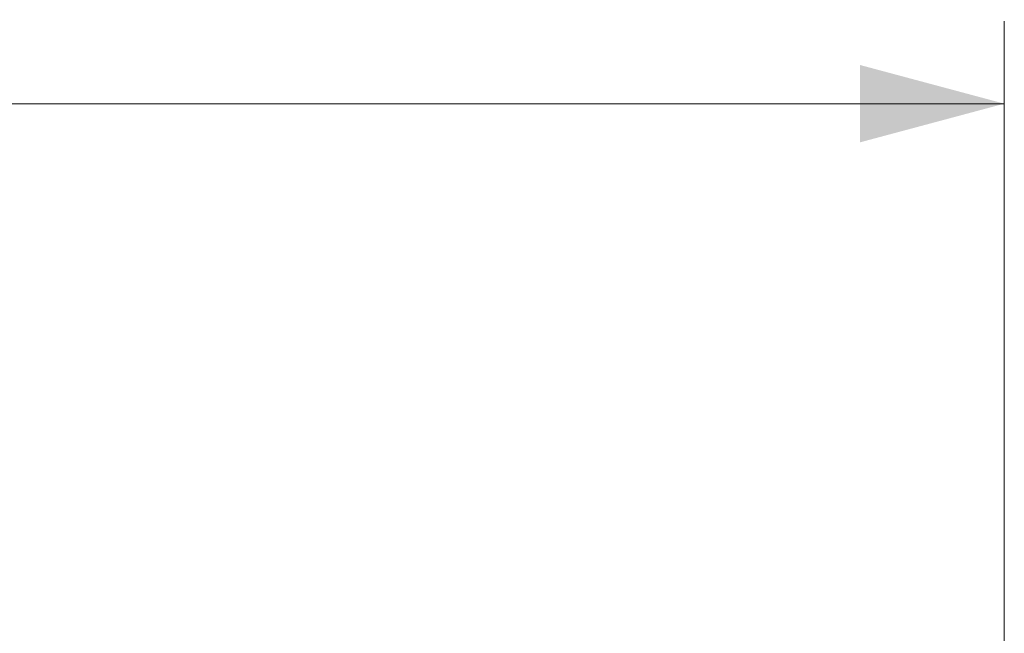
# Model space of a CAD drawing. Header units: millimetres. Extents: x 0 to 594, y 0 to 420.
# Tile 375 of 420: x 282 to 306, y 375 to 390. Entities that reach past the tile are written whole.
import ezdxf

# ---------------------------------------------------------------- set-up
doc = ezdxf.new("R2010")
doc.units = ezdxf.units.MM
doc.layers.add('1', color=7, linetype='Continuous', true_color=0xffffff)
doc.styles.add('Arial Unicode MS', font='txt')
doc.dimstyles.get("Standard").update_dxf_attribs({"dimtxt": 0.18, "dimasz": 0.18, "dimexe": 0.18, "dimexo": 0.0625, "dimgap": 0.09, "dimtad": 0, "dimtih": 1, "dimtoh": 1, "dimdec": 4, "dimzin": 0, "dimdsep": 46, "dimtxsty": 'Standard', "dimcen": 0.09, "dimadec": 0, "dimazin": 0, "dimtfac": 1, "dimtdec": 4, "dimtofl": 0, "dimtmove": 0, "dimatfit": 3, "dimfxl": 0, "dimtolj": 1, "dimtzin": 0, "dimarcsym": 0})

# ---------------------------------------------------------------- blocks, each defined once
blk = doc.blocks.new('_U0')
at = {"layer": '1', "color": 18, "lineweight": 13}
for p, q in [((147.657, 304.172), (147.657, 390.192)), ((305.847, 301.392), (305.847, 390.192)), ((147.657, 388.192), (198.852, 388.192)), ((305.847, 388.192), (254.652, 388.192))]:
    blk.add_line(p, q, dxfattribs=at)
at = {"layer": '1', "color": 18}
for points in [[(147.657, 388.192), (151.157, 389.13), (151.157, 387.254)], [(305.847, 388.192), (302.347, 387.254), (302.347, 389.13)]]:
    blk.add_solid(points, dxfattribs=at)
at = {"layer": '1', "color": 18, "linetype": 'Continuous', "lineweight": 13, "char_height": 3.5, "attachment_point": 7, "line_spacing_factor": 1.047437, "style": 'Arial Unicode MS'}
for s, insert in [('\\fArial Unicode MS|b0|i0;\\W1.0000;3.16', (200.537, 385.556)), ('\\fArial Unicode MS|b0|i0;\\W1.0000;LIFT POINT SPAN', (213.204, 385.556))]:
    blk.add_mtext(s, dxfattribs=dict(at, insert=insert))

msp = doc.modelspace()

# ---------------------------------------------------------------- dimensions: what is measured, and where the dimension line sits
at = {"layer": '1', "color": 18, "linetype": 'Continuous', "lineweight": 13}
dim = msp.add_linear_dim(base=(305.847, 388.192), p1=(147.657, 304.172), p2=(305.847, 301.392), text=' <> \\fArial Unicode MS|b0|i0;\\C18;{\\H1.00x;\\fArial Unicode MS|b0|i0;LIFT POINT SPAN\\fArial Unicode MS|b0|i0;}\\C18;', dimstyle='Standard', override={"dimtxt": 3.5, "dimasz": 3.5, "dimexe": 2, "dimexo": 0, "dimgap": 1.5, "dimtih": 1, "dimtoh": 1, "dimdec": 2, "dimlfac": 0.02, "dimdsep": 46, "dimlunit": 2, "dimtxsty": 'Arial Unicode MS', "dimsah": 1, "dimse1": 0, "dimse2": 0, "dimsd1": 0, "dimsd2": 0, "dimclrd": 18, "dimclre": 18, "dimclrt": 18, "dimtol": 0, "dimtm": -0.1, "dimtfac": 1, "dimtdec": 2, "dimtofl": 1, "dimtmove": 0, "dimlwd": 13, "dimlwe": 13}, dxfattribs=at)
dim.commit()
dim.dimension.update_dxf_attribs({"geometry": '_U0', "text_midpoint": (226.752, 388.192), "dimtype": 160})

doc.saveas('drawing.dxf')
